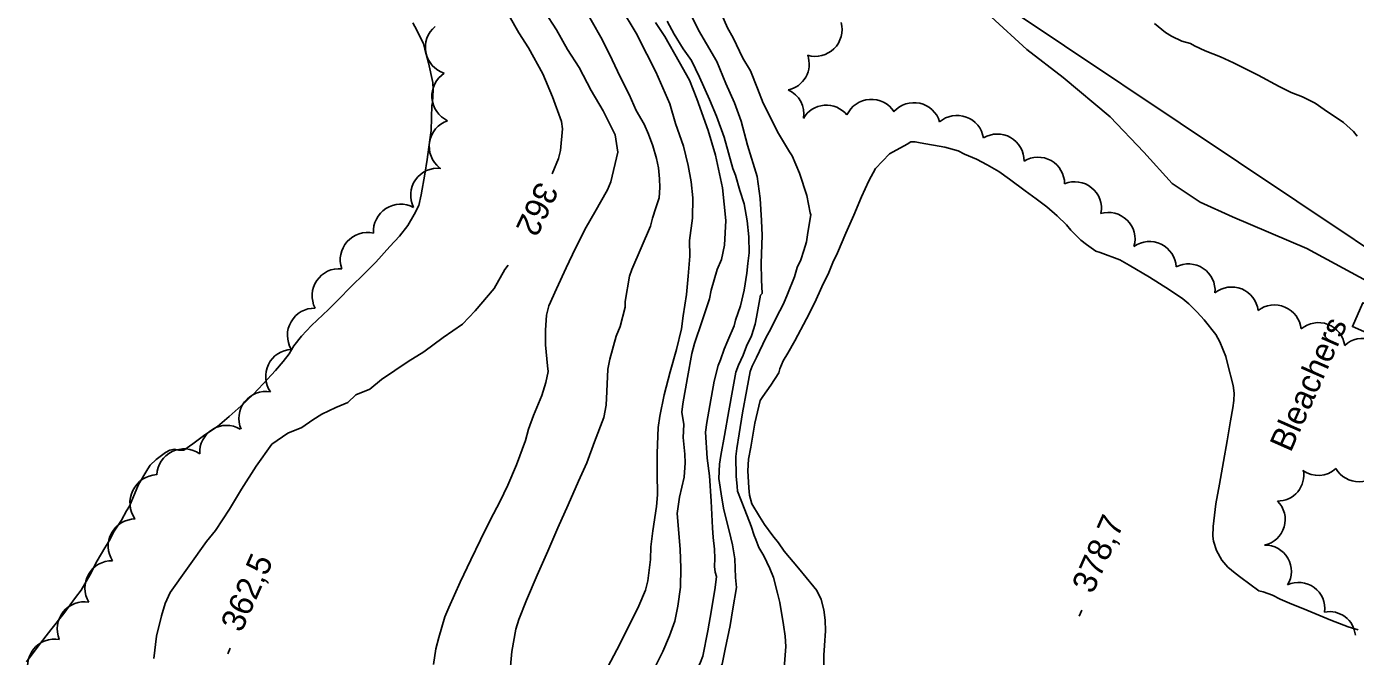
# Model space of a CAD drawing. Extents: x 287698 to 290158, y 5234163 to 5237182.
# Drawn here: x 288788.4 to 288956.3, y 5235038.1 to 5235117.7 of the extents above; entities that cross this region are included whole.
import ezdxf

# ---------------------------------------------------------------- set-up
doc = ezdxf.new("R2010")
doc.units = 0
for name, color, linetype in [('Niveau 1', 7, 'Continuous'), ('Niveau 2', 7, 'Continuous'), ('Niveau 22', 7, 'Continuous'), ('Niveau 3', 7, 'Continuous'), ('Niveau 4', 7, 'Continuous'), ('Niveau 44', 7, 'Continuous'), ('Niveau 56', 7, 'Continuous')]:
    doc.layers.add(name, color=color, linetype=linetype)

msp = doc.modelspace()

# ---------------------------------------------------------------- linework, layer by layer
at = {"layer": 'Niveau 1'}
for points in [[(288876.17, 5235088.26), (288876.55, 5235090.05), (288876.71, 5235093.18), (288876.29, 5235097.31), (288875.43, 5235101.43), (288874.48, 5235104.54), (288873.06, 5235108.54), (288872.12, 5235110.88), (288870.84, 5235113.2), (288869, 5235116.41), (288867.84, 5235118.18)], [(288870.88, 5235058.22), (288871.46, 5235060.76), (288871.56, 5235062.56), (288871.54, 5235063.66), (288871.33, 5235065.78), (288871.4, 5235067.4), (288871.18, 5235068.95), (288871.3, 5235070.02), (288871.88, 5235073.32), (288872.41, 5235076.38), (288872.75, 5235077.65), (288873.72, 5235080.48), (288874.64, 5235083.28), (288874.88, 5235084.39), (288875.64, 5235086.98), (288876.17, 5235088.26)], [(288867.74, 5235036.71), (288868.75, 5235038.74), (288869.59, 5235040.7), (288870.26, 5235042.57), (288870.65, 5235044.47), (288870.98, 5235046.84), (288871.04, 5235049.26), (288870.96, 5235051.65), (288870.57, 5235056.16), (288870.88, 5235058.22)]]:
    msp.add_lwpolyline(points, dxfattribs=at)
at = {"layer": 'Niveau 2'}
for points in [[(288855.96, 5235105.67), (288854.8, 5235108.79), (288853.59, 5235111.68), (288851.77, 5235115), (288850.57, 5235116.86), (288849.36, 5235119.02)], [(288862.19, 5235098.06), (288863.06, 5235101.81), (288862.73, 5235103.99), (288861.21, 5235107.02), (288859.71, 5235109.61), (288858.19, 5235112.49), (288856.7, 5235114.79), (288855.34, 5235117.25), (288853.83, 5235119.55)], [(288867.22, 5235092.46), (288867.47, 5235093.46), (288867.87, 5235094.76), (288868.28, 5235096.05), (288868.36, 5235097.34), (288868.34, 5235098.42), (288868.21, 5235099.81), (288867.96, 5235100.99), (288867.5, 5235102.59), (288866.94, 5235104.08), (288866.38, 5235105.36), (288865.38, 5235107.07), (288864.49, 5235109.09), (288863.36, 5235111.32), (288862.03, 5235114.19), (288860.91, 5235116.32), (288858.8, 5235120.04)], [(288872.17, 5235088.67), (288872.13, 5235090.65), (288872.51, 5235093.45), (288872.57, 5235096.03), (288872.32, 5235098.07), (288871.95, 5235100.1), (288871.38, 5235102.56), (288870.35, 5235105.44), (288869.66, 5235107.9), (288867.86, 5235111.94), (288866.75, 5235114.18), (288865.41, 5235116.84), (288863.42, 5235120.13)], [(288881.29, 5235083.93), (288881.21, 5235085.69), (288881.17, 5235087.8), (288881.32, 5235091.26), (288881.23, 5235093.19), (288881.06, 5235095.97), (288880.68, 5235098.72), (288879.44, 5235102.68), (288878.67, 5235105.72), (288877.8, 5235108.04), (288876.7, 5235110.48), (288875.59, 5235113.27), (288874.26, 5235115.48), (288873.28, 5235117.22), (288872.43, 5235118.95)], [(288887.37, 5235094.15), (288886.96, 5235096.31), (288886.02, 5235099.16), (288885.12, 5235101.33), (288884.76, 5235101.86), (288883.39, 5235104.15), (288881.44, 5235107.99), (288880.7, 5235109.86), (288879.84, 5235112.06), (288878.86, 5235113.69), (288877.64, 5235116.24), (288876.92, 5235117.52), (288875.94, 5235119.73)], [(288879.36, 5235086.51), (288879.5, 5235087.72), (288879.65, 5235089.07), (288879.61, 5235091.09), (288879.4, 5235093.11), (288879.02, 5235095.29), (288878.48, 5235096.97), (288877.94, 5235098.9), (288877.59, 5235099.74), (288876.51, 5235103.68), (288875.52, 5235106.35), (288874.64, 5235108.44), (288873.41, 5235111.28), (288872.36, 5235113.37), (288871.32, 5235114.87), (288870.19, 5235116.7), (288869.3, 5235118.35)], [(288930.86, 5235118.04), (288932.25, 5235116.91), (288933.04, 5235116.44), (288934.35, 5235115.83), (288935.41, 5235115.52), (288935.93, 5235115.24), (288937.29, 5235114.62), (288939.22, 5235113.85), (288940.86, 5235113.09), (288943.99, 5235111.53), (288946.63, 5235110.11), (288948.16, 5235109.35), (288949.58, 5235108.79), (288951.17, 5235108.01), (288952.33, 5235107.19), (288954.78, 5235105.54), (288956.04, 5235104.43), (288956.49, 5235103.84)], [(288854.78, 5235099.07), (288855.57, 5235101.01), (288855.83, 5235102.02), (288856.09, 5235104.74), (288855.96, 5235105.67)], [(288897.38, 5235101.6), (288899.65, 5235102.81), (288900.11, 5235103.09), (288900.65, 5235103.1), (288901.26, 5235102.99), (288904.4, 5235102.44), (288906.06, 5235101.96), (288906.88, 5235101.55), (288908.39, 5235100.9), (288909.75, 5235100.19), (288911.23, 5235099.36), (288912.58, 5235098.39), (288914.53, 5235096.91), (288915.94, 5235095.93), (288917.28, 5235094.88), (288918.59, 5235093.76), (288919.75, 5235092.64), (288920.3, 5235091.97), (288921.56, 5235090.68), (288922.27, 5235090.12), (288923.48, 5235089.28), (288924, 5235089.13), (288926.52, 5235088.2), (288927.66, 5235087.55), (288930.24, 5235086.02), (288932.78, 5235084.43), (288934.47, 5235083.28), (288935.23, 5235082.64), (288936.26, 5235081.61), (288937.17, 5235080.61), (288938.63, 5235078.77), (288939.13, 5235077.85), (288939.89, 5235076.01), (288940.12, 5235075.12), (288940.84, 5235072.31), (288940.94, 5235071.38), (288940.92, 5235070.45), (288940.79, 5235069.5), (288940.5, 5235067.86), (288940.05, 5235065.32), (288939.6, 5235062.74), (288939.09, 5235059.88), (288938.65, 5235057.38), (288938.31, 5235054.5), (288938.24, 5235053.31), (288938.35, 5235052.66), (288938.71, 5235051.48), (288939.37, 5235050.25), (288940.13, 5235049.38), (288941.09, 5235048.61), (288941.8, 5235048.07)], [(288889.12, 5235036.08), (288889.1, 5235038.26), (288889.17, 5235039.5), (288889.32, 5235041.35), (288889.27, 5235042.68), (288889.1, 5235044.01), (288888.76, 5235045.31), (288888.2, 5235046.44), (288887.82, 5235046.89), (288885.88, 5235049.26), (288884.08, 5235051.39), (288883.39, 5235052.44), (288882.66, 5235053.35), (288881.61, 5235054.77), (288880.97, 5235055.76), (288880.02, 5235057.39), (288879.71, 5235058.48), (288879.61, 5235059.41), (288879.48, 5235061.56), (288879.6, 5235063.04), (288879.86, 5235064.52), (288880.4, 5235067.58), (288881.06, 5235070.42), (288881.39, 5235070.93), (288882.4, 5235072.38), (288883.4, 5235073.91), (288883.55, 5235074.43), (288883.97, 5235075.43), (288884.56, 5235076.43), (288885.42, 5235077.98), (288886.9, 5235080.73), (288887.96, 5235082.83), (288888.85, 5235084.79), (288889.72, 5235086.59), (288890.23, 5235087.86), (288890.81, 5235089.09), (288891.88, 5235091.59), (288892.89, 5235093.86), (288893.86, 5235096.15), (288894.79, 5235098.2), (288895.63, 5235099.74), (288897.38, 5235101.6), (288897.38, 5235101.6)], [(288839.77, 5235037.1), (288840.07, 5235039.05), (288840.45, 5235040.48), (288841.2, 5235043.1), (288841.7, 5235044.3), (288843.16, 5235047.48), (288844.49, 5235050.29), (288845.71, 5235052.85), (288846.98, 5235055.38), (288848.17, 5235057.65), (288849.16, 5235059.75), (288850.29, 5235062.32), (288851.42, 5235065.38), (288851.77, 5235066.8), (288852.4, 5235068.53), (288853.46, 5235071.05), (288853.99, 5235072.7), (288854.27, 5235074.11), (288854.2, 5235074.83), (288853.95, 5235077.46), (288853.93, 5235079.32), (288854.06, 5235081.2), (288854.37, 5235082.39), (288855.31, 5235084.52), (288856.55, 5235087.2), (288857.71, 5235089.67), (288859.06, 5235092.31), (288860.15, 5235094.24), (288861.75, 5235097.06), (288862.19, 5235098.06)], [(288884.1, 5235036.62), (288884.29, 5235039.35), (288884.22, 5235040.66), (288884, 5235042.08), (288883.53, 5235044.91), (288883.25, 5235046.11), (288882.74, 5235048.07), (288882.26, 5235049.23), (288881.54, 5235050.82), (288880.89, 5235051.85), (288880.53, 5235052.89), (288880.31, 5235053.37), (288879.91, 5235054.54), (288879.1, 5235056.63), (288878.21, 5235058.98), (288878.13, 5235059.59), (288878.03, 5235060.86), (288877.99, 5235063.37), (288878.1, 5235064.36), (288878.39, 5235066.24), (288878.84, 5235068.87), (288879.36, 5235071.84), (288879.8, 5235074.1), (288880.06, 5235074.76), (288880.58, 5235075.87), (288881.77, 5235078.34), (288882.39, 5235079.47), (288883.07, 5235080.89), (288883.99, 5235082.64), (288884.5, 5235083.85), (288885.38, 5235086.07), (288885.75, 5235087.22), (288886.19, 5235088.22), (288886.59, 5235089.37), (288886.89, 5235090.46), (288887.1, 5235091.66), (288887.45, 5235093.89), (288887.37, 5235094.15)], [(288856.79, 5235057.27), (288858.11, 5235060.23), (288859.14, 5235062.57), (288860.14, 5235065.21), (288861.3, 5235068.28), (288861.62, 5235069.86), (288861.69, 5235071.56), (288861.83, 5235074.39), (288862.05, 5235075.67), (288862.86, 5235078.58), (288863.37, 5235079.8), (288863.99, 5235082.22), (288864, 5235082.94), (288864.55, 5235086.12), (288864.84, 5235087), (288866.03, 5235089.74), (288867.22, 5235092.46)], [(288870.47, 5235076.89), (288871.12, 5235079.5), (288871.31, 5235081.14), (288871.73, 5235083.81), (288871.97, 5235086.15), (288872.17, 5235088.67)], [(288814.01, 5235056.71), (288815.53, 5235059.24), (288817.37, 5235062.12), (288819.37, 5235064.9), (288821.4, 5235066.29), (288823.15, 5235067.02), (288824.54, 5235067.99), (288825.69, 5235068.71), (288827.44, 5235069.57), (288828.95, 5235070.18), (288829.99, 5235071.13), (288831.73, 5235071.88), (288833.23, 5235073.08), (288836.6, 5235075.37), (288838.57, 5235076.58), (288840.99, 5235078.38), (288843.43, 5235080.07), (288845.04, 5235081.75), (288847.44, 5235084.6), (288848.81, 5235086.97), (288849.21, 5235087.54)], [(288877.78, 5235079.88), (288877.94, 5235080.6), (288878.56, 5235082.4), (288879.03, 5235084.39), (288879.36, 5235086.51)], [(288876.65, 5235039.02), (288877.25, 5235042.03), (288877.62, 5235044.12), (288878.05, 5235046.79), (288877.95, 5235048.06), (288877.84, 5235050.42), (288877.57, 5235052.21), (288877.14, 5235053.97), (288876.46, 5235056.63), (288876.21, 5235058.1), (288875.85, 5235060.58), (288875.93, 5235062.39), (288876.1, 5235063.48), (288876.54, 5235066), (288877.1, 5235069.13), (288877.55, 5235071.71), (288878, 5235074.03), (288878.3, 5235074.91), (288878.9, 5235076.16), (288879.35, 5235077.28), (288879.97, 5235078.62), (288880.44, 5235080.06), (288880.61, 5235080.98), (288881.09, 5235083.74), (288881.29, 5235083.93)], [(288873.83, 5235038.12), (288874.43, 5235041.35), (288874.89, 5235043.97), (288875.39, 5235046.81), (288875.53, 5235048.18), (288875.37, 5235048.76), (288875.29, 5235049.47), (288875.33, 5235050.48), (288875.29, 5235051.66), (288875.1, 5235053.11), (288875.04, 5235054.36), (288874.86, 5235057.71), (288874.65, 5235060.93), (288874.36, 5235063.16), (288874.14, 5235066.44), (288874.32, 5235067.67), (288874.7, 5235069.8), (288875.26, 5235072.89), (288875.73, 5235074.84), (288876.04, 5235075.57), (288876.52, 5235076.93), (288876.98, 5235078.01), (288877.78, 5235079.88)], [(288861.83, 5235036.77), (288862.94, 5235038.92), (288864.4, 5235041.76), (288865.74, 5235044.49), (288866.57, 5235046.46), (288866.85, 5235047.66), (288867.18, 5235050.33), (288867.23, 5235051.95), (288867.51, 5235053.99), (288867.97, 5235057.05), (288868.08, 5235058.5), (288868.04, 5235061.26), (288868.03, 5235063.8), (288868.17, 5235067.04), (288868.36, 5235068.46), (288868.92, 5235071.16), (288869.69, 5235074.06), (288870.47, 5235076.89)], [(288804.46, 5235037.83), (288804.77, 5235040.65), (288805.42, 5235043.24), (288805.86, 5235044.77), (288806.53, 5235046.2), (288811.1, 5235052.61), (288812.22, 5235054.02), (288814.01, 5235056.71)], [(288849.42, 5235035.9), (288849.7, 5235038.73), (288850.18, 5235041.55), (288850.55, 5235042.75), (288851.55, 5235045.23), (288852.87, 5235048.35), (288854.21, 5235051.41), (288855.51, 5235054.35), (288856.79, 5235057.27)], [(288941.8, 5235048.07), (288944.07, 5235046.41), (288944.63, 5235046.25), (288945.78, 5235045.83), (288946.74, 5235045.33), (288947.92, 5235044.84), (288950.14, 5235043.96), (288953.14, 5235042.68), (288955.33, 5235041.85), (288956.6, 5235041.46)], [(288853.49, 5234990.84), (288854.59, 5234992.62), (288855.89, 5234995.95), (288856.92, 5234999.87), (288858.02, 5235003.06), (288859.18, 5235005.76), (288860.35, 5235008.47), (288861.43, 5235010.94), (288862.89, 5235014.01), (288863.98, 5235016.36), (288865.34, 5235019.22), (288866.45, 5235021.54), (288867.58, 5235024.03), (288868.96, 5235027.16), (288870.13, 5235029.76), (288871.19, 5235032.15), (288872.29, 5235034.64), (288873.5, 5235037.37), (288873.83, 5235038.12)], [(288860.38, 5234987.74), (288862.02, 5234991.61), (288863.43, 5234996.16), (288864.76, 5234999.75), (288865.37, 5235001.08), (288866.96, 5235004.59), (288868.7, 5235008.31), (288870.22, 5235011.78), (288871.61, 5235014.88), (288873.02, 5235017.78), (288874.28, 5235020.2), (288875.36, 5235023.87), (288875.51, 5235024.9), (288875.49, 5235026.09), (288875.13, 5235026.93), (288874.92, 5235028.79), (288874.9, 5235030.32), (288874.87, 5235031.85), (288874.84, 5235033.38), (288875.25, 5235034.26), (288875.65, 5235035.97), (288876.24, 5235037.11), (288876.65, 5235039.02)]]:
    msp.add_lwpolyline(points, dxfattribs=at)
at = {"layer": 'Niveau 22'}
msp.add_lwpolyline([(288959.32, 5235084.65), (288950.11, 5235089.63), (288940.74, 5235093.64), (288936.66, 5235095.49), (288933.1, 5235097.85), (288929.55, 5235101.82), (288925.28, 5235106.27), (288919.35, 5235111.24), (288914.76, 5235114.77), (288910.26, 5235118.89)], dxfattribs=at)
at = {"layer": 'Niveau 3'}
for p, q in [((288921.36, 5235043.2), (288921.68, 5235043.93)), ((288813.79, 5235038.42), (288814.11, 5235039.15))]:
    msp.add_line(p, q, dxfattribs=at)
at = {"layer": 'Niveau 4'}
for points in [[(288837.19, 5235118.15), (288837.67, 5235117.21)], [(288837.67, 5235117.21), (288838.51, 5235115.5), (288838.67, 5235114.82), (288839.16, 5235113.07), (288839.7, 5235110.6), (288839.74, 5235109.7), (288839.64, 5235108.09), (288839.58, 5235107.76)], [(288839.58, 5235107.76), (288839.48, 5235104.53), (288839.34, 5235103.37), (288838.99, 5235100.86), (288838.67, 5235099.04), (288838.23, 5235096.42), (288837.93, 5235095.07), (288837.36, 5235093.91), (288836.53, 5235092.54), (288835.48, 5235091.2), (288834.26, 5235089.89), (288832.49, 5235087.91), (288831.17, 5235086.58), (288829.26, 5235084.72), (288827.87, 5235083.26), (288826.5, 5235081.94), (288824.39, 5235079.91), (288823.12, 5235078.55), (288822.15, 5235077.32), (288821.53, 5235076.34), (288820.79, 5235075.37), (288819.84, 5235074.24), (288818.28, 5235072.54), (288816.99, 5235071.21), (288815.5, 5235069.76), (288813.96, 5235068.41), (288812.48, 5235067.17), (288810.91, 5235066.08), (288809.39, 5235064.97), (288808.24, 5235064.18), (288807.55, 5235064.18), (288807.05, 5235064.27), (288806.45, 5235064.17), (288805.91, 5235063.86), (288804.75, 5235062.97), (288803.98, 5235062.25), (288803.69, 5235061.79), (288802.51, 5235059.81), (288801.99, 5235058.6), (288801.38, 5235057.1), (288801.01, 5235056.48), (288800.36, 5235055.33), (288799.44, 5235053.91), (288798.88, 5235052.83), (288798.24, 5235051.81), (288797.3, 5235050.17), (288796.35, 5235048.36), (288795.25, 5235046.49), (288794.55, 5235045.55), (288793.06, 5235043.52), (288791.42, 5235041.47), (288789.84, 5235039.42), (288788.37, 5235037.4)]]:
    msp.add_lwpolyline(points, dxfattribs=at)
at = {"layer": 'Niveau 44'}
for centre, radius, start, end in [((288842.2, 5235115.05), 3.44, 130.2548, 252.0281), ((288888.02, 5235117.29), 3.38, 253.4419, 15.1842), ((288883.9, 5235112.94), 3.35, 282.0778, 19.2856), ((288843.02, 5235108.89), 3.44, 122.9972, 244.9978), ((288895.11, 5235105.07), 3.41, 32.8598, 155.024), ((288900.49, 5235104.68), 3.38, 16.4168, 138.3361), ((288842.66, 5235102.54), 3.42, 108.8716, 232.1725), ((288905.94, 5235103.08), 3.37, 9.0607, 130.8735), ((288911.02, 5235100.72), 3.38, 359.2183, 121.1477), ((288916.16, 5235097.81), 3.36, 359.877, 121.5777), ((288840.3, 5235096.37), 3.4, 83.3069, 206.9274), ((288835.64, 5235091.79), 3.45, 61.8962, 183.5857), ((288831.44, 5235088.21), 3.44, 77.2909, 199.1733), ((288930.23, 5235087.13), 3.39, 3.1802, 124.9869), ((288827.89, 5235083.65), 3.44, 85.0372, 206.8965), ((288935.15, 5235084.31), 3.38, 355.2565, 116.878), ((288940.62, 5235081.4), 3.37, 6.8311, 128.7362), ((288824.76, 5235078.67), 3.43, 88.9152, 211.026), ((288957.22, 5235074.89), 3.4, 11.0498, 132.6298), ((288822, 5235073.48), 3.42, 92.9937, 214.9031), ((288818.6, 5235068.16), 3.41, 80.1016, 203.4126), ((288813.65, 5235063.88), 3.41, 59.7803, 182.9969), ((288808.26, 5235060.87), 3.45, 54.9409, 176.916), ((288805, 5235057.5), 3.57, 93.0684, 214.707), ((288802.11, 5235052.04), 3.43, 90.6348, 212.6473), ((288799.17, 5235046.76), 3.43, 89.1825, 211.3751), ((288795.67, 5235041.59), 3.42, 80.4943, 202.3954), ((288791.91, 5235036.89), 3.41, 79.7836, 203.2584)]:
    msp.add_arc(centre, radius, start, end, dxfattribs=at)
for centre, major_axis, ratio, start_param, end_param in [((288883.22, 5235106.62), (-1.86, 2.79), 0.999984, 3.962492, 5.27186), ((288889.42, 5235104.4), (0.8, 3.25), 0.999888, 5.637362, 7.574438), ((288920.82, 5235094.71), (-2.61, 2.11), 0.999984, 3.634574, 5.790204), ((288925.06, 5235090.83), (-2.4, 2.35), 0.999984, 3.637767, 5.787011), ((288946.04, 5235079.14), (1.33, 3.1), 0.999994, 5.218593, 7.349246), ((288951.58, 5235076.9), (-2.59, -2.16), 0.999983, 2.591762, 4.718353), ((288946.44, 5235061.03), (1.6, 2.89), 0.998928, 3.637953, 5.403585), ((288951.56, 5235064.26), (3.12, -1.06), 0.999934, 4.417592, 5.791039), ((288956.69, 5235063.45), (3.29, 0.05), 0.999736, 3.63136, 5.793418), ((288944.1, 5235055.38), (1.46, 2.96), 0.998785, 3.809533, 5.966101), ((288944.89, 5235048.87), (1.39, 2.98), 0.999282, 4.591199, 6.752623), ((288949.11, 5235044.16), (-3.16, -0.94), 0.999885, 2.716242, 4.869819), ((288952.98, 5235040.47), (-2.07, 2.56), 0.99985, 4.131884, 5.788081)]:
    msp.add_ellipse(centre, major_axis=major_axis, ratio=ratio, start_param=start_param, end_param=end_param, dxfattribs=at)
at = {"layer": 'Niveau 56'}
for points in [[(288970.86, 5235080.91), (288912.12, 5235120.17)], [(288960.58, 5235077.72), (288955.89, 5235079.78), (288957.21, 5235082.78), (288961.9, 5235080.72), (288960.58, 5235077.72)]]:
    msp.add_lwpolyline(points, dxfattribs=at)

# ---------------------------------------------------------------- texts
at = {"layer": 'Niveau 2'}
msp.add_text('362', height=3, rotation=244.7029, dxfattribs=at).set_placement((288852.98, 5235098.26))
at = {"layer": 'Niveau 3'}
for s, p in [('378,7', (288923.07, 5235045.89)), ('362,5', (288815.52, 5235041.01))]:
    msp.add_text(s, height=3, rotation=66.1217, dxfattribs=at).set_placement(p)
at = {"layer": 'Niveau 56'}
msp.add_text('Bleachers', height=3, rotation=66.1217, dxfattribs=at).set_placement((288948.08, 5235063.77))

doc.saveas('drawing.dxf')
